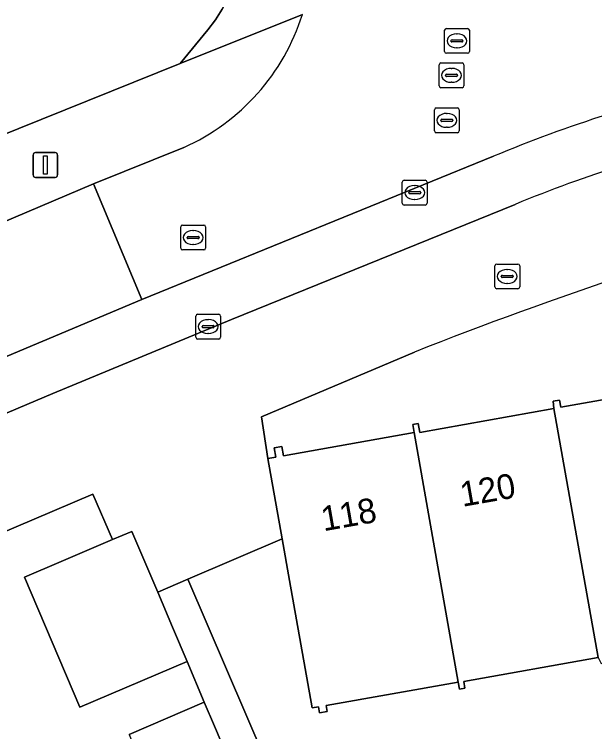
# Model space of a CAD drawing. Extents: x 157793 to 159380, y 380877 to 382313.
# Drawn here: x 158601.44 to 158624.8, y 381605.44 to 381634.34 of the extents above; entities that cross this region are included whole.
import ezdxf

# ---------------------------------------------------------------- set-up
doc = ezdxf.new("R2010")
doc.units = 0
for name, color, linetype in [('IMGEO_Brandkraan', 7, 'Continuous'), ('IMGEO_Erf', 7, 'Continuous'), ('IMGEO_Kolk', 7, 'Continuous'), ('IMGEO_Lichtmast', 7, 'Continuous'), ('IMGEO_Pand', 7, 'Continuous'), ('IMGEO_Pand_nummerreeks', 7, 'Continuous'), ('IMGEO_Parkeervlak_open', 7, 'Continuous'), ('IMGEO_Rijbaan_lokaal_open', 7, 'Continuous'), ('IMGEO_Rioolput', 7, 'Continuous'), ('IMGEO_Voetpad_open', 7, 'Continuous')]:
    doc.layers.add(name, color=color, linetype=linetype)

msp = doc.modelspace()

# ---------------------------------------------------------------- linework, layer by layer
at = {"layer": 'IMGEO_Brandkraan'}
for p, q in [((158620.856, 381624.277), (158621.708, 381624.277)), ((158620.781, 381623.351), (158620.781, 381624.203)), ((158621.269, 381624.057), (158621.294, 381624.057)), ((158621.782, 381624.203), (158621.782, 381623.351)), ((158621.04, 381623.771), (158621.04, 381623.783)), ((158621.478, 381623.734), (158621.08, 381623.734)), ((158621.083, 381623.82), (158621.481, 381623.82)), ((158621.524, 381623.783), (158621.524, 381623.771)), ((158621.292, 381623.497), (158621.267, 381623.497)), ((158621.708, 381623.277), (158620.856, 381623.277))]:
    msp.add_line(p, q, dxfattribs=at)
for points in [[(158620.856, 381624.277), (158621.708, 381624.277)], [(158620.781, 381623.351), (158620.781, 381624.203)], [(158621.782, 381624.203), (158621.782, 381623.351)], [(158621.708, 381623.277), (158620.856, 381623.277)]]:
    msp.add_lwpolyline(points, dxfattribs=at)
for centre, radius, start, end in [((158620.858, 381624.201), 0.0765, 91.552, 178.448), ((158620.858, 381624.201), 0.0765, 91.552, 178.448), ((158621.706, 381624.201), 0.0765, 1.552, 88.448), ((158621.706, 381624.201), 0.0765, 1.552, 88.448), ((158621.08, 381623.78), 0.0403, 85.8775, 175.7526), ((158621.077, 381623.77), 0.0366, 178.938, 274.7102), ((158621.481, 381623.777), 0.043, 264.8664, 352.4533), ((158621.485, 381623.782), 0.0386, 1.7309, 96.639), ((158620.858, 381623.353), 0.0765, 181.552, 268.448), ((158620.858, 381623.353), 0.0765, 181.552, 268.448), ((158621.706, 381623.353), 0.0765, 271.552, 358.448), ((158621.706, 381623.353), 0.0765, 271.552, 358.448)]:
    msp.add_arc(centre, radius, start, end, dxfattribs=at)
for centre, major_axis, ratio, start_param, end_param in [((158621.268, 381623.777), (-0.387, 0.002), 0.722429, 4.712389, 7.853982), ((158621.293, 381623.777), (-0.39, 0.002), 0.717154, 1.570796, 4.712389)]:
    msp.add_ellipse(centre, major_axis=major_axis, ratio=ratio, start_param=start_param, end_param=end_param, dxfattribs=at)
at = {"layer": 'IMGEO_Erf'}
for points in [[(158582.943, 381622.212), (158608.109, 381632.352), (158609.222, 381633.718), (158609.534, 381634.117), (158609.809, 381634.541), (158610.044, 381634.989), (158610.239, 381635.456), (158610.392, 381635.941)], [(158617.544, 381620.728), (158611.393, 381618.114), (158611.646, 381616.443), (158611.963, 381616.5), (158611.897, 381616.874), (158612.211, 381616.929), (158612.278, 381616.552), (158617.534, 381617.485), (158617.477, 381617.811), (158617.695, 381617.85), (158617.758, 381617.494), (158623.155, 381618.451), (158623.124, 381618.749), (158623.381, 381618.795), (158623.432, 381618.506), (158628.768, 381619.452)], [(158606.059, 381605.323), (158609.079, 381606.626), (158608.4, 381608.261), (158604.076, 381606.416), (158601.839, 381611.659), (158603.321, 381612.291), (158605.381, 381613.172), (158604.6, 381615.009), (158581.784, 381605.275)], [(158612.519, 381611.52), (158612.219, 381613.21), (158608.423, 381611.579), (158616.209, 381593.452), (158617.588, 381593.695), (158617.034, 381596.81), (158621.123, 381597.537), (158625.212, 381598.264)], [(158624.937, 381608.418), (158619.53, 381607.459), (158619.578, 381607.189), (158619.363, 381607.151), (158619.307, 381607.427), (158613.985, 381606.483), (158614.027, 381606.246), (158613.722, 381606.191), (158613.679, 381606.438), (158613.428, 381606.393), (158612.519, 381611.52)]]:
    msp.add_lwpolyline(points, dxfattribs=at)
msp.add_arc((158677.96, 381467.909), 164.328, 105.19381, 111.57103, dxfattribs=at)
at = {"layer": 'IMGEO_Kolk'}
for p, q in [((158617.055, 381626.728), (158617.055, 381627.58)), ((158617.13, 381627.654), (158617.982, 381627.654)), ((158618.056, 381627.58), (158618.056, 381626.728)), ((158617.357, 381627.197), (158617.755, 381627.197)), ((158617.543, 381627.434), (158617.568, 381627.434)), ((158617.314, 381627.148), (158617.314, 381627.16)), ((158617.752, 381627.111), (158617.354, 381627.111)), ((158617.566, 381626.874), (158617.541, 381626.874)), ((158617.798, 381627.16), (158617.798, 381627.148)), ((158617.982, 381626.654), (158617.13, 381626.654))]:
    msp.add_line(p, q, dxfattribs=at)
for points in [[(158617.055, 381626.728), (158617.055, 381627.58)], [(158617.13, 381627.654), (158617.982, 381627.654)], [(158618.056, 381627.58), (158618.056, 381626.728)], [(158617.982, 381626.654), (158617.13, 381626.654)]]:
    msp.add_lwpolyline(points, dxfattribs=at)
for centre, radius, start, end in [((158617.132, 381627.578), 0.0765, 91.552, 178.448), ((158617.132, 381627.578), 0.0765, 91.552, 178.448), ((158617.98, 381627.578), 0.0765, 1.552, 88.448), ((158617.98, 381627.578), 0.0765, 1.552, 88.448), ((158617.354, 381627.157), 0.0403, 85.8775, 175.7526), ((158617.759, 381627.159), 0.0386, 1.7309, 96.639), ((158617.351, 381627.147), 0.0366, 178.938, 274.7102), ((158617.755, 381627.154), 0.043, 264.8664, 352.4533), ((158617.132, 381626.73), 0.0765, 181.552, 268.448), ((158617.132, 381626.73), 0.0765, 181.552, 268.448), ((158617.98, 381626.73), 0.0765, 271.552, 358.448), ((158617.98, 381626.73), 0.0765, 271.552, 358.448)]:
    msp.add_arc(centre, radius, start, end, dxfattribs=at)
for centre, major_axis, ratio, start_param, end_param in [((158617.542, 381627.154), (-0.387, 0.002), 0.722429, 4.712389, 7.853982), ((158617.567, 381627.154), (-0.39, 0.002), 0.717154, 1.570796, 4.712389)]:
    msp.add_ellipse(centre, major_axis=major_axis, ratio=ratio, start_param=start_param, end_param=end_param, dxfattribs=at)
at = {"layer": 'IMGEO_Lichtmast'}
for p, q in [((158602.187, 381627.866), (158602.187, 381628.666)), ((158602.187, 381628.666), (158602.187, 381627.866)), ((158602.287, 381628.766), (158603.077, 381628.766)), ((158603.077, 381628.766), (158602.287, 381628.766)), ((158603.177, 381628.666), (158603.177, 381627.866)), ((158603.177, 381627.866), (158603.177, 381628.666)), ((158603.077, 381627.766), (158602.287, 381627.766)), ((158602.287, 381627.766), (158603.077, 381627.766))]:
    msp.add_line(p, q, dxfattribs=at)
msp.add_lwpolyline([(158602.607, 381628.641), (158602.757, 381628.641), (158602.757, 381627.891), (158602.607, 381627.891), (158602.607, 381628.641)], dxfattribs=at)
for centre, start, end in [((158602.287, 381628.666), 90, 180), ((158602.287, 381628.666), 90, 180), ((158603.077, 381628.666), 0, 90), ((158603.077, 381628.666), 360, 90), ((158602.287, 381627.866), 180, 270), ((158602.287, 381627.866), 180, 270), ((158603.077, 381627.866), 270, 0), ((158603.077, 381627.866), 270, 0)]:
    msp.add_arc(centre, 0.1, start, end, dxfattribs=at)
at = {"layer": 'IMGEO_Pand'}
for points in [[(158623.155, 381618.451), (158624.937, 381608.418), (158625.057, 381608.186), (158625.293, 381608.227), (158625.25, 381608.465), (158630.553, 381609.406), (158628.768, 381619.452), (158623.432, 381618.506), (158623.381, 381618.795), (158623.124, 381618.749)], [(158623.155, 381618.451), (158617.758, 381617.494), (158617.695, 381617.85), (158617.477, 381617.811), (158617.534, 381617.485), (158619.307, 381607.427), (158619.363, 381607.151), (158619.578, 381607.189), (158619.53, 381607.459), (158624.937, 381608.418)], [(158619.307, 381607.427), (158617.534, 381617.485), (158612.278, 381616.552), (158612.211, 381616.929), (158611.897, 381616.874), (158611.963, 381616.5), (158611.646, 381616.443), (158612.219, 381613.21), (158612.519, 381611.52), (158613.428, 381606.393), (158613.679, 381606.438), (158613.722, 381606.191), (158614.027, 381606.246), (158613.985, 381606.483)], [(158606.161, 381613.505), (158605.381, 381613.172), (158603.321, 381612.291), (158601.839, 381611.659), (158604.076, 381606.416), (158608.4, 381608.261), (158607.809, 381609.646), (158607.207, 381611.057)], [(158609.494, 381605.652), (158609.079, 381606.626), (158606.059, 381605.323), (158606.172, 381605.057), (158606.475, 381604.349), (158606.14, 381604.205), (158604.259, 381603.394), (158605.486, 381600.519), (158607.701, 381601.475), (158610.721, 381602.778)]]:
    msp.add_lwpolyline(points, close=True, dxfattribs=at)
at = {"layer": 'IMGEO_Parkeervlak_open'}
for points in [[(158620.721, 381628.617), (158606.565, 381622.843), (158583.153, 381612.994)], [(158587.151, 381612.364), (158602.983, 381619.064), (158610.177, 381622.046), (158621.599, 381626.68)]]:
    msp.add_lwpolyline(points, dxfattribs=at)
for centre, radius, start, end in [((158641.131, 381579.988), 52.738, 102.171, 112.768), ((158642.394, 381576.374), 54.434, 102.7375, 112.4589)]:
    msp.add_arc(centre, radius, start, end, dxfattribs=at)
at = {"layer": 'IMGEO_Rijbaan_lokaal_open'}
for points in [[(158608.259, 381628.976), (158604.623, 381627.506), (158606.565, 381622.843), (158620.721, 381628.617)], [(158580.177, 381611.756), (158583.153, 381612.994), (158606.565, 381622.843), (158604.623, 381627.506), (158583.486, 381618.524), (158558.568, 381608.16), (158508.298, 381586.82), (158503.531, 381584.802), (158496.081, 381581.628), (158489.397, 381578.761), (158489.186, 381578.677), (158452.802, 381563.201), (158454.919, 381558.631), (158455.915, 381559.059), (158561.679, 381604.089)]]:
    msp.add_lwpolyline(points, dxfattribs=at)
for centre, radius, start, end in [((158604.718, 381636.933), 8.71, 293.992, 342.6507), ((158641.131, 381579.988), 52.738, 102.171, 112.768)]:
    msp.add_arc(centre, radius, start, end, dxfattribs=at)
at = {"layer": 'IMGEO_Rioolput'}
for p, q in [((158618.756, 381632.841), (158618.756, 381633.693)), ((158618.831, 381633.767), (158619.683, 381633.767)), ((158619.244, 381633.547), (158619.269, 381633.547)), ((158619.757, 381633.693), (158619.757, 381632.841)), ((158619.015, 381633.261), (158619.015, 381633.273)), ((158619.058, 381633.31), (158619.456, 381633.31)), ((158619.499, 381633.273), (158619.499, 381633.261)), ((158619.453, 381633.224), (158619.055, 381633.224)), ((158619.267, 381632.987), (158619.242, 381632.987)), ((158619.683, 381632.767), (158618.831, 381632.767)), ((158618.612, 381632.378), (158619.464, 381632.378)), ((158618.537, 381631.452), (158618.537, 381632.304)), ((158619.025, 381632.158), (158619.05, 381632.158)), ((158619.538, 381632.304), (158619.538, 381631.452)), ((158618.796, 381631.872), (158618.796, 381631.884)), ((158619.234, 381631.835), (158618.836, 381631.835)), ((158618.839, 381631.921), (158619.237, 381631.921)), ((158619.28, 381631.884), (158619.28, 381631.872)), ((158619.048, 381631.598), (158619.023, 381631.598)), ((158619.464, 381631.378), (158618.612, 381631.378)), ((158618.349, 381629.638), (158618.349, 381630.49)), ((158618.424, 381630.564), (158619.276, 381630.564)), ((158618.837, 381630.344), (158618.862, 381630.344)), ((158619.35, 381630.49), (158619.35, 381629.638)), ((158618.608, 381630.058), (158618.608, 381630.07)), ((158618.651, 381630.107), (158619.049, 381630.107)), ((158619.092, 381630.07), (158619.092, 381630.058)), ((158619.046, 381630.021), (158618.648, 381630.021)), ((158618.86, 381629.784), (158618.835, 381629.784)), ((158619.276, 381629.564), (158618.424, 381629.564)), ((158608.133, 381624.918), (158608.133, 381625.77)), ((158608.208, 381625.844), (158609.06, 381625.844)), ((158609.134, 381625.77), (158609.134, 381624.918)), ((158608.621, 381625.624), (158608.646, 381625.624)), ((158608.392, 381625.338), (158608.392, 381625.35)), ((158608.83, 381625.301), (158608.432, 381625.301)), ((158608.435, 381625.387), (158608.833, 381625.387)), ((158608.876, 381625.35), (158608.876, 381625.338)), ((158608.644, 381625.064), (158608.619, 381625.064)), ((158609.06, 381624.844), (158608.208, 381624.844)), ((158608.815, 381622.255), (158609.667, 381622.255)), ((158608.74, 381621.329), (158608.74, 381622.181)), ((158609.228, 381622.035), (158609.253, 381622.035)), ((158609.741, 381622.181), (158609.741, 381621.329)), ((158608.999, 381621.749), (158608.999, 381621.761)), ((158609.437, 381621.712), (158609.039, 381621.712)), ((158609.042, 381621.798), (158609.44, 381621.798)), ((158609.483, 381621.761), (158609.483, 381621.749)), ((158609.251, 381621.475), (158609.226, 381621.475)), ((158609.667, 381621.255), (158608.815, 381621.255))]:
    msp.add_line(p, q, dxfattribs=at)
for points in [[(158618.756, 381632.841), (158618.756, 381633.693)], [(158618.831, 381633.767), (158619.683, 381633.767)], [(158619.757, 381633.693), (158619.757, 381632.841)], [(158619.683, 381632.767), (158618.831, 381632.767)], [(158618.612, 381632.378), (158619.464, 381632.378)], [(158618.537, 381631.452), (158618.537, 381632.304)], [(158619.538, 381632.304), (158619.538, 381631.452)], [(158619.464, 381631.378), (158618.612, 381631.378)], [(158618.349, 381629.638), (158618.349, 381630.49)], [(158618.424, 381630.564), (158619.276, 381630.564)], [(158619.35, 381630.49), (158619.35, 381629.638)], [(158619.276, 381629.564), (158618.424, 381629.564)], [(158608.133, 381624.918), (158608.133, 381625.77)], [(158608.208, 381625.844), (158609.06, 381625.844)], [(158609.134, 381625.77), (158609.134, 381624.918)], [(158609.06, 381624.844), (158608.208, 381624.844)], [(158608.815, 381622.255), (158609.667, 381622.255)], [(158608.74, 381621.329), (158608.74, 381622.181)], [(158609.741, 381622.181), (158609.741, 381621.329)], [(158609.667, 381621.255), (158608.815, 381621.255)]]:
    msp.add_lwpolyline(points, dxfattribs=at)
for centre, radius, start, end in [((158618.833, 381633.691), 0.0765, 91.552, 178.448), ((158618.833, 381633.691), 0.0765, 91.552, 178.448), ((158619.681, 381633.691), 0.0765, 1.552, 88.448), ((158619.681, 381633.691), 0.0765, 1.552, 88.448), ((158619.055, 381633.27), 0.0403, 85.8775, 175.7526), ((158619.052, 381633.26), 0.0366, 178.938, 274.7102), ((158619.456, 381633.267), 0.043, 264.8664, 352.4533), ((158619.46, 381633.272), 0.0386, 1.7309, 96.639), ((158618.833, 381632.843), 0.0765, 181.552, 268.448), ((158618.833, 381632.843), 0.0765, 181.552, 268.448), ((158619.681, 381632.843), 0.0765, 271.552, 358.448), ((158619.681, 381632.843), 0.0765, 271.552, 358.448), ((158618.614, 381632.302), 0.0765, 91.552, 178.448), ((158618.614, 381632.302), 0.0765, 91.552, 178.448), ((158619.462, 381632.302), 0.0765, 1.552, 88.448), ((158619.462, 381632.302), 0.0765, 1.552, 88.448), ((158618.836, 381631.881), 0.0403, 85.8775, 175.7526), ((158618.833, 381631.871), 0.0366, 178.938, 274.7102), ((158619.237, 381631.878), 0.043, 264.8664, 352.4533), ((158619.241, 381631.883), 0.0386, 1.7309, 96.639), ((158618.614, 381631.454), 0.0765, 181.552, 268.448), ((158618.614, 381631.454), 0.0765, 181.552, 268.448), ((158619.462, 381631.454), 0.0765, 271.552, 358.448), ((158619.462, 381631.454), 0.0765, 271.552, 358.448), ((158618.426, 381630.488), 0.0765, 91.552, 178.448), ((158618.426, 381630.488), 0.0765, 91.552, 178.448), ((158619.274, 381630.488), 0.0765, 1.552, 88.448), ((158619.274, 381630.488), 0.0765, 1.552, 88.448), ((158618.648, 381630.067), 0.0403, 85.8775, 175.7526), ((158618.645, 381630.057), 0.0366, 178.938, 274.7102), ((158619.049, 381630.064), 0.043, 264.8664, 352.4533), ((158619.053, 381630.069), 0.0386, 1.7309, 96.639), ((158618.426, 381629.64), 0.0765, 181.552, 268.448), ((158618.426, 381629.64), 0.0765, 181.552, 268.448), ((158619.274, 381629.64), 0.0765, 271.552, 358.448), ((158619.274, 381629.64), 0.0765, 271.552, 358.448), ((158608.21, 381625.768), 0.0765, 91.552, 178.448), ((158608.21, 381625.768), 0.0765, 91.552, 178.448), ((158609.058, 381625.768), 0.0765, 1.552, 88.448), ((158609.058, 381625.768), 0.0765, 1.552, 88.448), ((158608.432, 381625.347), 0.0403, 85.8775, 175.7526), ((158608.429, 381625.337), 0.0366, 178.938, 274.7102), ((158608.833, 381625.344), 0.043, 264.8664, 352.4533), ((158608.837, 381625.349), 0.0386, 1.7309, 96.639), ((158608.21, 381624.92), 0.0765, 181.552, 268.448), ((158608.21, 381624.92), 0.0765, 181.552, 268.448), ((158609.058, 381624.92), 0.0765, 271.552, 358.448), ((158609.058, 381624.92), 0.0765, 271.552, 358.448), ((158608.817, 381622.179), 0.0765, 91.552, 178.448), ((158608.817, 381622.179), 0.0765, 91.552, 178.448), ((158609.665, 381622.179), 0.0765, 1.552, 88.448), ((158609.665, 381622.179), 0.0765, 1.552, 88.448), ((158609.039, 381621.758), 0.0403, 85.8775, 175.7526), ((158609.036, 381621.748), 0.0366, 178.938, 274.7102), ((158609.44, 381621.755), 0.043, 264.8664, 352.4533), ((158609.444, 381621.76), 0.0386, 1.7309, 96.639), ((158608.817, 381621.331), 0.0765, 181.552, 268.448), ((158608.817, 381621.331), 0.0765, 181.552, 268.448), ((158609.665, 381621.331), 0.0765, 271.552, 358.448), ((158609.665, 381621.331), 0.0765, 271.552, 358.448)]:
    msp.add_arc(centre, radius, start, end, dxfattribs=at)
for centre, major_axis, ratio, start_param, end_param in [((158619.243, 381633.267), (-0.387, 0.002), 0.722429, 4.712389, 7.853982), ((158619.268, 381633.267), (-0.39, 0.002), 0.717154, 1.570796, 4.712389), ((158619.024, 381631.878), (-0.387, 0.002), 0.722429, 4.712389, 7.853982), ((158619.049, 381631.878), (-0.39, 0.002), 0.717154, 1.570796, 4.712389), ((158618.836, 381630.064), (-0.387, 0.002), 0.722429, 4.712389, 7.853982), ((158618.861, 381630.064), (-0.39, 0.002), 0.717154, 1.570796, 4.712389), ((158608.62, 381625.344), (-0.387, 0.002), 0.722429, 4.712389, 7.853982), ((158608.645, 381625.344), (-0.39, 0.002), 0.717154, 1.570796, 4.712389), ((158609.227, 381621.755), (-0.387, 0.002), 0.722429, 4.712389, 7.853982), ((158609.252, 381621.755), (-0.39, 0.002), 0.717154, 1.570796, 4.712389)]:
    msp.add_ellipse(centre, major_axis=major_axis, ratio=ratio, start_param=start_param, end_param=end_param, dxfattribs=at)
at = {"layer": 'IMGEO_Voetpad_open'}
for points in [[(158610.392, 381635.941), (158610.239, 381635.456), (158610.044, 381634.989), (158609.809, 381634.541), (158609.534, 381634.117), (158609.222, 381633.718), (158608.109, 381632.352), (158613.031, 381634.336)], [(158613.031, 381634.336), (158608.109, 381632.352), (158582.943, 381622.212), (158583.003, 381622.102), (158582.178, 381621.731), (158582.235, 381621.596), (158580.844, 381621.014), (158580.901, 381620.874), (158570.794, 381616.681), (158570.541, 381617.242), (158569.77, 381616.913), (158569.085, 381618.235), (158568.708, 381619.076), (158568.594, 381619.05), (158568.05, 381620.122), (158557.141, 381614.605), (158557.436, 381613.972), (158533.815, 381603.569)], [(158583.486, 381618.524), (158604.623, 381627.506), (158608.259, 381628.976)], [(158621.599, 381626.68), (158610.177, 381622.046), (158602.983, 381619.064), (158587.151, 381612.364)], [(158611.393, 381618.114), (158617.544, 381620.728)], [(158578.187, 381606.348), (158579.102, 381604.166), (158581.325, 381605.07), (158581.784, 381605.275), (158604.6, 381615.009), (158605.381, 381613.172), (158606.161, 381613.505), (158607.207, 381611.057), (158608.423, 381611.579), (158612.219, 381613.21), (158611.646, 381616.443), (158611.393, 381618.114)], [(158616.209, 381593.452), (158608.423, 381611.579), (158607.207, 381611.057), (158607.809, 381609.646), (158608.4, 381608.261), (158609.079, 381606.626), (158609.494, 381605.652), (158610.721, 381602.778)]]:
    msp.add_lwpolyline(points, dxfattribs=at)
for centre, radius, start, end in [((158604.718, 381636.933), 8.71, 293.992, 342.6507), ((158642.394, 381576.374), 54.434, 102.7375, 112.4589), ((158677.96, 381467.909), 164.328, 105.19381, 111.57103)]:
    msp.add_arc(centre, radius, start, end, dxfattribs=at)

# ---------------------------------------------------------------- texts
at = {"layer": 'IMGEO_Pand_nummerreeks'}
for s, p in [('120', (158619.478, 381614.492)), ('118', (158613.882, 381613.507))]:
    msp.add_text(s, height=1, rotation=9.9921, dxfattribs=at).set_placement(p)

doc.saveas('drawing.dxf')
